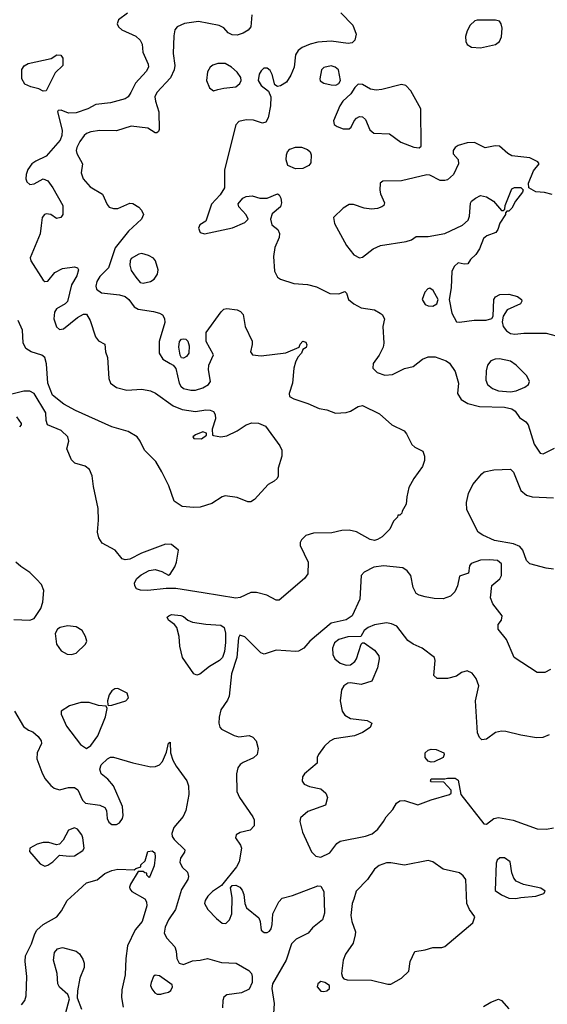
# Model space of a CAD drawing. Extents: x 1173029 to 1307123, y 522559 to 678521.
# Tile 367 of 623: x 1287667 to 1291203, y 560019 to 566622. Entities that reach past the tile are written whole.
import ezdxf

# ---------------------------------------------------------------- set-up
doc = ezdxf.new("R2010")
doc.units = 0

msp = doc.modelspace()

# ---------------------------------------------------------------- linework, layer by layer
at = {"layer": '0CON10XD'}
for points in [[(1288388.8, 566665), (1288328.3, 566621.7), (1288320, 566595), (1288329.2, 566575), (1288352.5, 566555), (1288445, 566512.5), (1288475.6, 566485), (1288487.3, 566457.3), (1288493.3, 566405), (1288527.3, 566325), (1288530.4, 566305), (1288515.5, 566275), (1288443.1, 566196.9), (1288412.5, 566135)], [(1289819.4, 566669.4), (1289898.8, 566585), (1289922, 566525), (1289914, 566485), (1289895, 566467.5), (1289867.6, 566462.4), (1289755, 566478.2), (1289665, 566470.7), (1289612.6, 566457.4), (1289560, 566435), (1289533.3, 566415), (1289515, 566386.2), (1289505.5, 566304.5), (1289485, 566251.2), (1289455, 566204), (1289415, 566178.1), (1289394.4, 566174.4), (1289376, 566185), (1289358.9, 566255), (1289345, 566282), (1289325, 566297.8), (1289303.9, 566296.1), (1289285, 566279.2), (1289272.7, 566257.3), (1289265.4, 566215), (1289285, 566180), (1289333.6, 566143.6), (1289350, 566105), (1289348.9, 566045), (1289332.2, 565965), (1289315.8, 565935), (1289295, 565927.5), (1289235, 565948.5), (1289185, 565949.6), (1289135, 565939.4), (1289115, 565918), (1289040.6, 565615), (1289038.8, 565495), (1289011.7, 565448.3), (1288952.9, 565385), (1288915, 565270), (1288875, 565247.5), (1288866.2, 565225), (1288876.1, 565196.1), (1288905, 565186.2), (1289092.7, 565227.3), (1289177, 565263), (1289197.5, 565285), (1289185, 565312.5), (1289135, 565367.5), (1289131.7, 565388.3), (1289162.5, 565425), (1289185, 565436.2), (1289225, 565440), (1289275.6, 565425.6), (1289325, 565424.2), (1289395, 565453.8), (1289406.8, 565446.8), (1289418.1, 565425), (1289422.5, 565395), (1289415, 565368), (1289360, 565320), (1289347.1, 565285), (1289356.8, 565246.8), (1289396.2, 565215), (1289408.8, 565188.8), (1289405, 565162.5), (1289377.5, 565095), (1289368.5, 565035), (1289374.1, 564935), (1289394.6, 564895), (1289415, 564882.1), (1289505, 564853.5), (1289595, 564846.7), (1289655, 564830.8), (1289745, 564785.5), (1289805, 564784.4), (1289845, 564800), (1289857.7, 564787.7), (1289871.4, 564745), (1289906.3, 564716.3), (1289955, 564689.2), (1290045, 564676.7), (1290083.8, 564655), (1290096.7, 564645), (1290111.2, 564615), (1290100, 564565), (1290107, 564453), (1290102, 564425), (1290076.9, 564373.1), (1290035, 564316.7), (1290034.3, 564285), (1290063.3, 564255), (1290115, 564237.1), (1290165, 564243.3), (1290245, 564282), (1290303, 564297), (1290365.4, 564344.6), (1290405, 564360.5), (1290450.2, 564360.2), (1290525.4, 564335.4), (1290547.8, 564317.8), (1290585, 564263.3), (1290606.7, 564185), (1290600.6, 564115), (1290625.7, 564075), (1290669.2, 564049.2), (1290748.1, 564028.1), (1290915, 564022.7), (1290965, 564012.1), (1290986.3, 563996.3), (1291015.3, 563955.3), (1291058.1, 563925), (1291074.5, 563905), (1291115.5, 563775), (1291155, 563714), (1291175, 563710), (1291251.4, 563748.6)], [(1289222.5, 566655), (1289215.6, 566575), (1289198.2, 566551.8), (1289165, 566531.5), (1289125, 566519.1), (1289091.8, 566521.8), (1289063.3, 566535), (1289035, 566568.8), (1289005, 566584), (1288865, 566610.4), (1288772.6, 566597.4), (1288723.3, 566575), (1288706.2, 566555), (1288700, 566515), (1288695.5, 566395), (1288707.3, 566315), (1288703.1, 566286.9), (1288676.8, 566233.2), (1288586.9, 566135), (1288573.5, 566105), (1288576.5, 566075), (1288600, 566005), (1288602.5, 565885), (1288598.3, 565871.7), (1288587, 565863), (1288575, 565863.3), (1288525.5, 565895.5), (1288415, 565908.2), (1288315, 565877.1), (1288205, 565878.7), (1288145, 565870), (1288115, 565859.1), (1288099.5, 565845), (1288070, 565805), (1288051.2, 565765), (1288046.4, 565745), (1288050.5, 565725), (1288088.6, 565655), (1288080, 565595), (1288092, 565555), (1288140.2, 565500.2), (1288222.6, 565452.6), (1288252.4, 565382.4), (1288267.5, 565365), (1288295, 565355.4), (1288325, 565356.2), (1288405, 565392.5), (1288425, 565390), (1288466.7, 565365), (1288484.1, 565344.1), (1288496, 565315), (1288482.9, 565285), (1288396.4, 565205), (1288306.9, 565093.1), (1288261.9, 564958.1), (1288205, 564899.4), (1288185, 564867.5), (1288176.8, 564835), (1288181.8, 564815), (1288215, 564790.7), (1288335, 564777.3), (1288375, 564765.5), (1288399.5, 564745), (1288435, 564695.6), (1288460.5, 564680.5), (1288564.6, 564664.6), (1288604.4, 564654.4), (1288623.2, 564643.2), (1288638.3, 564618.3), (1288640.5, 564590.5), (1288602.9, 564465), (1288601.9, 564385), (1288625.8, 564345), (1288676.6, 564316.6), (1288695.6, 564305.6), (1288713.4, 564283.4), (1288735.9, 564185), (1288746.8, 564165), (1288765, 564149.3), (1288815, 564137.3), (1288845, 564136.7), (1288895, 564153.1), (1288932.9, 564175), (1288945.6, 564195), (1288932.9, 564275), (1288934.2, 564305), (1288965.8, 564375), (1288916.7, 564465), (1288916.2, 564525), (1289016.3, 564663.7), (1289035, 564680), (1289055, 564685.7), (1289125, 564676.5), (1289145.8, 564665), (1289164.5, 564644.5), (1289178.6, 564565), (1289224.1, 564465.9), (1289225.8, 564444.2), (1289214, 564395), (1289227.5, 564375), (1289285, 564368.6), (1289451.7, 564388.3), (1289540, 564425), (1289546.7, 564445), (1289565, 564466), (1289585, 564460), (1289590.7, 564440.7), (1289586.1, 564423.9), (1289565, 564410), (1289556.7, 564385), (1289531.2, 564358.8), (1289514.3, 564325.7), (1289504.5, 564285.5), (1289495.5, 564184.5), (1289472, 564115), (1289476.2, 564095), (1289505, 564078.6), (1289599.1, 564049.1), (1289675, 564014.5), (1289725.6, 564005.6), (1289784.2, 563984.2), (1289855, 563988.6), (1289885, 563997.5), (1289935, 564028), (1289965, 564034), (1290078.3, 563978.3), (1290160, 563905), (1290244, 563864), (1290260, 563845), (1290295, 563772.9), (1290315, 563755.6), (1290368.3, 563728.3), (1290380.8, 563695), (1290378.9, 563665), (1290366.2, 563625), (1290308.8, 563545), (1290274.7, 563485.3), (1290261.3, 563421.3)], [(1290755, 566434.4), (1290855, 566455.6), (1290882.9, 566475), (1290895, 566507.5), (1290899.2, 566565), (1290893.8, 566593.8), (1290881.7, 566611.7), (1290855, 566620), (1290731.7, 566618.3), (1290716.4, 566613.6), (1290686.7, 566585), (1290665, 566547.5), (1290655, 566510), (1290657.5, 566475), (1290665.8, 566455.8), (1290695, 566437.5), (1290755, 566434.4)], [(1287825, 566142.5), (1287795, 566159.2), (1287741.7, 566171.7), (1287700.6, 566190.6), (1287681.2, 566225), (1287681.2, 566288.8), (1287696.8, 566313.2), (1287725, 566328.6), (1287878.8, 566361.2), (1287916.1, 566386.1), (1287943.6, 566383.6), (1287956.2, 566365), (1287956.2, 566315), (1287904, 566265), (1287845, 566144.3), (1287825, 566142.5)], [(1288965, 566145.7), (1288995, 566153.1), (1289035, 566163.5), (1289115, 566171.4), (1289142.9, 566195), (1289151.9, 566215), (1289148.1, 566235), (1289125, 566270), (1289086, 566305), (1289045, 566327.9), (1288995, 566328.2), (1288961.9, 566318.1), (1288942.9, 566305), (1288926.4, 566273.6), (1288919.1, 566215), (1288938.1, 566165), (1288965, 566145.7)], [(1289785, 566184.2), (1289805, 566193.3), (1289815.9, 566214.1), (1289804, 566285), (1289781.2, 566305), (1289755, 566312.2), (1289705, 566301.2), (1289690, 566285), (1289677.5, 566225), (1289681.3, 566211.3), (1289705, 566195.8), (1289755, 566184.4), (1289785, 566184.2)], [(1288412.5, 566135), (1288395, 566105.8), (1288375, 566092.5), (1288275, 566063.8), (1288177.6, 566052.4), (1288123.8, 566025), (1288045, 565998.2), (1287995, 565994.3), (1287945, 566015.8), (1287925, 566012.5), (1287921.2, 566005), (1287951.5, 565881.5), (1287949.1, 565845), (1287938.4, 565815), (1287844.1, 565705.9), (1287775, 565674.4), (1287747.5, 565655), (1287722.6, 565617.4), (1287710, 565585), (1287707.5, 565555), (1287714.2, 565535), (1287735, 565518), (1287765, 565521.4), (1287825, 565554.4), (1287855, 565540.9), (1287889.3, 565495), (1287957.1, 565375), (1287955.8, 565315), (1287943.3, 565295), (1287915, 565290), (1287875.4, 565315.4), (1287845, 565321.2), (1287832.5, 565315), (1287818.7, 565295), (1287811.8, 565241.8), (1287804.7, 565185), (1287736.5, 565025), (1287742.5, 565005), (1287825, 564874.4), (1287835, 564865.6), (1287855, 564869.4), (1287903.5, 564926.5), (1287955, 564953.6), (1288035.6, 564965.6), (1288055, 564958.8), (1288060.8, 564945), (1288050, 564905), (1288015.5, 564845), (1287987.1, 564732.9), (1287973, 564717), (1287915, 564682.2), (1287899.8, 564660.2), (1287895.4, 564615), (1287913.1, 564563.1), (1287935, 564544.2), (1287961.7, 564548.3), (1288054.3, 564625.7), (1288095, 564646.2), (1288115, 564646.2), (1288138.6, 564605), (1288175.8, 564495), (1288195, 564468.8), (1288237.5, 564445), (1288243.3, 564395), (1288255, 564357.5), (1288263.5, 564215), (1288275.5, 564185), (1288315, 564156.1), (1288385, 564136.9), (1288485, 564145.3), (1288543.9, 564133.9), (1288578, 564118), (1288695, 564032.2), (1288755, 564007.8), (1288845, 563994.2), (1288915, 564005.6), (1288944.2, 564004.2), (1288965.6, 563995.6), (1288978, 563975), (1288980, 563945), (1288957.5, 563875), (1288960, 563835), (1288965, 563832.5), (1289015, 563823.8), (1289055, 563831.2), (1289125.4, 563864.6), (1289185.4, 563904.6), (1289222.6, 563917.4), (1289266.4, 563916.4), (1289315, 563897.1), (1289410, 563765), (1289424.4, 563734.4), (1289424.3, 563695), (1289400, 563615), (1289399.3, 563560.7), (1289392.5, 563545), (1289372.3, 563527.7), (1289333.3, 563505), (1289240, 563405), (1289215, 563389.2), (1289195, 563389.2), (1289125, 563417.1), (1289045, 563428.1), (1289025, 563422.9), (1288955, 563378.1), (1288876.6, 563353.4), (1288835, 563350), (1288755, 563357.1), (1288703, 563393), (1288666.9, 563495), (1288620.5, 563590.5), (1288579.1, 563659.1), (1288504.4, 563734.4), (1288475.5, 563795.5), (1288454.3, 563825), (1288395, 563859.5), (1288285, 563891.2), (1288040.1, 564000.1), (1287963.3, 564043.3), (1287887.9, 564105), (1287856.2, 564185), (1287846.2, 564315), (1287835, 564356), (1287815, 564372.9), (1287744.6, 564394.6), (1287707.9, 564417.9), (1287690, 564455), (1287685, 564540), (1287657.5, 564605)], [(1290345, 565762.5), (1290356.7, 565773.3), (1290356, 566025), (1290289.2, 566145), (1290255, 566180.8), (1290225, 566186.9), (1290095, 566153.5), (1290055, 566149.5), (1290017.2, 566157.2), (1289965, 566188), (1289935, 566188.8), (1289912.5, 566167.5), (1289886.2, 566125), (1289833.3, 566076.7), (1289812.5, 566045), (1289770.8, 565945), (1289775, 565920), (1289795, 565905.8), (1289835, 565890), (1289875, 565891.4), (1289887.7, 565902.3), (1289909.5, 565945), (1289925, 565962.2), (1289945, 565972.1), (1289965, 565971.2), (1289985, 565953.1), (1290014.6, 565884.6), (1290040.7, 565860.7), (1290145.7, 565855.7), (1290220.6, 565800.6), (1290307.7, 565767.7), (1290345, 565762.5)], [(1289515, 565621.4), (1289464.2, 565645), (1289453.2, 565683.2), (1289455.6, 565715), (1289461.9, 565735), (1289478, 565755), (1289515, 565767.3), (1289555, 565766.7), (1289595, 565752.5), (1289614, 565735), (1289620, 565715), (1289617.3, 565662.7), (1289605.6, 565644.4), (1289565, 565624.2), (1289515, 565621.4)], [(1291235, 565448.8), (1291183.6, 565463.6), (1291125, 565466.7), (1291080, 565495), (1291077.5, 565525), (1291110.8, 565609.2), (1291147.5, 565655), (1291138.3, 565668.3), (1291085, 565696), (1290965, 565708.9), (1290937.5, 565725), (1290883.4, 565773.4), (1290853, 565777), (1290786.1, 565763.9), (1290715, 565798), (1290665, 565795.8), (1290605, 565777.5), (1290586.2, 565765), (1290572, 565745), (1290573, 565723), (1290606, 565685), (1290607.5, 565655), (1290574.3, 565585), (1290535, 565548.9), (1290515, 565542.7), (1290485, 565543.8), (1290415, 565580), (1290395, 565582.5), (1290225, 565542.3), (1290101.7, 565538.3), (1290082.5, 565525), (1290079.5, 565479.5), (1290084, 565455), (1290112, 565395), (1290106.2, 565375), (1290095, 565367.5), (1290065, 565356.7), (1290025, 565351.9), (1289975, 565357.5), (1289905, 565382.9), (1289875, 565383.1), (1289835, 565358.1), (1289770, 565295), (1289777.5, 565255), (1289856.8, 565106.8), (1289906, 565045), (1289945, 565025.7), (1289965, 565028.6), (1290035, 565085.6), (1290085, 565108.8), (1290256.2, 565133.8), (1290293.4, 565146.6), (1290325, 565168.8), (1290405, 565167.3), (1290515, 565188.8), (1290635.4, 565244.6), (1290672.4, 565277.6), (1290681.9, 565305), (1290687.6, 565392.4), (1290695, 565406), (1290721.2, 565425), (1290755, 565442.5), (1290795, 565434.4), (1290841.4, 565405), (1290895, 565342.5), (1290907.5, 565342.5), (1290917.5, 565352.5), (1290920, 565375), (1290965, 565487.5), (1290983.9, 565496.1), (1291025, 565497.5), (1291041.7, 565481.7), (1291036.7, 565465), (1290988.8, 565405), (1290965, 565357.5), (1290945, 565337.5), (1290932.5, 565337.5), (1290922.5, 565327.5), (1290922.5, 565315), (1290885, 565257.5), (1290871.2, 565215), (1290856.7, 565195), (1290796.4, 565173.6), (1290776.1, 565153.9), (1290749.2, 565085), (1290723.4, 565046.6), (1290687.5, 565015), (1290670, 564985), (1290646.7, 564983.3), (1290605, 564992), (1290580.2, 564969.8), (1290563.3, 564935), (1290558.9, 564825), (1290544, 564745), (1290564, 564655), (1290595, 564596.7), (1290613.6, 564593.6), (1290713, 564607), (1290792.3, 564607.7), (1290830.7, 564619.3), (1290840, 564635), (1290844.2, 564745), (1290855.8, 564764.2), (1290885, 564778.8), (1290945, 564782.5), (1291003.3, 564765), (1291028.8, 564745), (1291032, 564735), (1291024.2, 564715.8), (1290934.2, 564675.8), (1290905.9, 564634.1), (1290900, 564595), (1290908, 564565), (1290930, 564535), (1290955, 564518.6), (1290985, 564513.1), (1291045, 564520), (1291195, 564520), (1291262.3, 564502.3)], [(1288495, 564854.5), (1288542.8, 564867.2), (1288568.6, 564881.4), (1288590.6, 564915), (1288594.4, 564945), (1288576.9, 565005), (1288563, 565023), (1288530.5, 565040.5), (1288485, 565054.6), (1288465, 565050), (1288415, 565020), (1288406.9, 565005), (1288405.5, 564975.5), (1288415, 564940), (1288444.8, 564894.8), (1288475, 564860.5), (1288495, 564854.5)], [(1290435, 564702), (1290462.7, 564717.3), (1290472, 564745), (1290438.8, 564805), (1290415, 564822.5), (1290402.3, 564817.7), (1290382.5, 564795), (1290364.3, 564745), (1290385, 564712.9), (1290405, 564702.9), (1290435, 564702)], [(1288765, 564353.3), (1288752.5, 564355), (1288742.3, 564372.3), (1288733.1, 564425), (1288739.2, 564465), (1288751.3, 564478.7), (1288765, 564482.5), (1288779.7, 564479.7), (1288795, 564466.7), (1288803.8, 564435), (1288800, 564385), (1288785.9, 564364.1), (1288765, 564353.3)], [(1290955, 564125.3), (1290995, 564133.1), (1291052.9, 564157.1), (1291077.8, 564175), (1291084.3, 564195.7), (1291064.6, 564234.6), (1290994.7, 564304.7), (1290955, 564331.1), (1290882.4, 564347.6), (1290854.4, 564345.6), (1290825, 564334), (1290802.9, 564305), (1290792.8, 564267.2), (1290790.5, 564205), (1290801.1, 564175), (1290835, 564149.6), (1290875, 564133.1), (1290955, 564125.3)], [(1290261.3, 563421.3), (1290257.5, 563372.5), (1290230, 563325), (1290228.3, 563311.7), (1290215, 563300), (1290201.7, 563298.3), (1290200, 563285), (1290171.7, 563258.3), (1290147.5, 563205), (1290095.5, 563154.5), (1290065, 563135.7), (1290045, 563130), (1290015, 563135.7), (1289925, 563187.5), (1289875, 563198.9), (1289825, 563196.7), (1289759.1, 563180.9), (1289635, 563177.5), (1289585, 563163.3), (1289555.9, 563134.1), (1289546.2, 563115), (1289546, 563095), (1289599.2, 562985), (1289598, 562905), (1289575, 562874), (1289405, 562730), (1289385, 562730), (1289323.2, 562763.2), (1289255, 562781.2), (1289215, 562780), (1289145, 562747.1), (1289115, 562741.9), (1288897.4, 562777.4), (1288712.7, 562807.3), (1288647.7, 562807.7), (1288525, 562793.1), (1288475.7, 562795.7), (1288450, 562805), (1288438.8, 562825), (1288436.7, 562845), (1288453.3, 562875), (1288481.2, 562898.8), (1288535, 562928), (1288575, 562934.2), (1288620.8, 562920.8), (1288665, 562897.5), (1288675, 562902.5), (1288706.8, 562953.2), (1288718, 562985), (1288731.2, 563065), (1288685, 563102.5), (1288645, 563105.6), (1288483.3, 563045), (1288405, 563003.8), (1288375, 563000), (1288355, 563006.2), (1288306.2, 563065), (1288220.9, 563110.9), (1288197, 563147), (1288188.1, 563185), (1288194.5, 563265), (1288192.5, 563345), (1288161.3, 563491.3), (1288152.8, 563562.8), (1288135.6, 563605.6), (1288105, 563628), (1288037.3, 563647.3), (1288015, 563670), (1287983.8, 563745), (1287996.7, 563795), (1287990, 563825), (1287945, 563866.2), (1287853.3, 563905), (1287844.3, 563934.3), (1287842.5, 563985), (1287764.4, 564114.4), (1287735, 564130), (1287695, 564130), (1287605, 564108.1)], [(1287645, 563959.2), (1287676.9, 563915), (1287676.9, 563905), (1287665, 563892.2)], [(1288885, 563812), (1288920, 563835), (1288918.3, 563848.3), (1288895, 563857.5), (1288845, 563838.8), (1288827.5, 563825), (1288835, 563814), (1288885, 563812)], [(1291245, 562936.2), (1291195, 562942.9), (1291085, 562972.2), (1291062.9, 562995), (1291039.2, 563065), (1291019.1, 563089.1), (1290976.2, 563106.2), (1290848.9, 563128.9), (1290770, 563165), (1290740, 563185), (1290663.9, 563336.1), (1290660.8, 563385), (1290674.5, 563445.5), (1290704.2, 563505), (1290763, 563577), (1290780.3, 563589.7), (1290845, 563604), (1290955, 563608.8), (1290976.8, 563586.8), (1291025.5, 563465.5), (1291063.6, 563433.6), (1291101.7, 563421.7), (1291245, 563415.8)], [(1287628.6, 562598.6), (1287735, 562594), (1287763.9, 562606.1), (1287807.8, 562672.2), (1287821.5, 562715), (1287829.1, 562795), (1287813.1, 562833.1), (1287780.9, 562870.9), (1287734.6, 562914.6), (1287674.3, 562955), (1287642.2, 562985)], [(1290895, 562973.3), (1290868.8, 562995), (1290815, 562999.1), (1290755, 562997.5), (1290692.5, 562975), (1290680.7, 562959.3), (1290675, 562910), (1290615, 562890), (1290600, 562825), (1290582, 562785), (1290554.4, 562755.6), (1290505, 562737.1), (1290445, 562739.5), (1290385, 562750.4), (1290345, 562762.1), (1290325, 562774.5), (1290303.1, 562813.1), (1290287.5, 562895), (1290263.8, 562925), (1290235, 562945.3), (1290105, 562959.5), (1290039.8, 562950.2), (1289975, 562916.7), (1289955.7, 562895), (1289945.8, 562735), (1289894.5, 562625), (1289855, 562596.7), (1289755, 562573.8), (1289656.8, 562493.2), (1289611.9, 562455), (1289571.7, 562408.3), (1289535, 562388), (1289515, 562384.3), (1289385, 562393.6), (1289305, 562366.2), (1289282.5, 562375), (1289175, 562482.5), (1289143.3, 562495), (1289134.5, 562475.5), (1289122.5, 562345), (1289087.4, 562235), (1289070.4, 562085), (1289060.6, 562059.4), (1289015.3, 561994.7), (1289002.9, 561945), (1289001.5, 561905), (1289008.3, 561878.3), (1289019.2, 561865), (1289105, 561820.9), (1289135, 561813.5), (1289205, 561822.5), (1289230.5, 561810.5), (1289251.5, 561785), (1289264.6, 561734.6), (1289259.6, 561695), (1289235, 561671.8), (1289165, 561641.5), (1289145, 561626.9), (1289129.4, 561605), (1289120, 561565), (1289122.2, 561445), (1289140, 561405), (1289229.4, 561275), (1289238.6, 561255), (1289238, 561215), (1289212.7, 561187.3), (1289145, 561170.8), (1289118.8, 561155), (1289113.8, 561135), (1289147, 561087), (1289154, 561065), (1289138, 560975), (1289119.1, 560940.9), (1289018.8, 560815), (1288958.8, 560775), (1288927.5, 560745), (1288910, 560715), (1288905.6, 560695), (1288926.9, 560655), (1288985.7, 560595), (1289025, 560562.5), (1289049.2, 560560.8), (1289072.2, 560585), (1289088.5, 560625), (1289091.9, 560735), (1289080.7, 560799.3), (1289090, 560815), (1289115, 560818.8), (1289143.3, 560805), (1289158, 560785), (1289169.2, 560755), (1289175.7, 560695), (1289187.5, 560665), (1289268.6, 560598.6), (1289278.8, 560575), (1289286.2, 560515), (1289305, 560499.2), (1289325, 560499.2), (1289341.2, 560508.8), (1289352, 560525), (1289360, 560555), (1289364, 560625), (1289403, 560707), (1289425, 560731.2), (1289495, 560748), (1289665, 560814), (1289685, 560811.2), (1289705.7, 560775), (1289710.3, 560629.7), (1289695.6, 560585), (1289628.6, 560531.4), (1289600, 560495), (1289518.8, 560455), (1289488, 560425), (1289452.5, 560315), (1289361.2, 560155), (1289357.6, 560125), (1289373.3, 560025), (1289362.2, 559855)], [(1291225, 562263.3), (1291185.5, 562244.5), (1291134.5, 562244.5), (1290980, 562345), (1290928.6, 562465), (1290874.3, 562535), (1290874, 562565), (1290896.2, 562595), (1290900.8, 562625), (1290838, 562705), (1290822.5, 562745), (1290832.1, 562827.9), (1290885, 562872.5), (1290895.4, 562894.6), (1290895, 562973.3)], [(1288855, 562225.7), (1288835, 562235.7), (1288758.5, 562345), (1288741.1, 562421.1), (1288735.5, 562485.5), (1288720, 562545), (1288705.7, 562565.7), (1288664, 562595), (1288656.2, 562615), (1288666.2, 562625), (1288685, 562631.9), (1288746.6, 562626.6), (1288765, 562619.2), (1288794.5, 562594.5), (1288825, 562582.5), (1288915, 562567.5), (1289015, 562560.9), (1289038.5, 562545), (1289046.8, 562506.8), (1289046.5, 562445), (1289039.4, 562385), (1289025.4, 562345), (1289005.6, 562325), (1288940, 562285), (1288875, 562233.1), (1288855, 562225.7)], [(1291215, 561825.8), (1291172.9, 561807.1), (1291130, 561805), (1291025, 561823.1), (1290925, 561848.5), (1290895, 561850), (1290855, 561840.6), (1290795, 561795.8), (1290763, 561793), (1290747.3, 561807.3), (1290735, 561840), (1290720.9, 562055), (1290744.2, 562155), (1290725, 562203.3), (1290698.7, 562238.7), (1290665, 562256), (1290627.5, 562245), (1290595, 562220), (1290535, 562203.8), (1290464.1, 562204.1), (1290442.5, 562225), (1290452, 562325), (1290446, 562345), (1290365, 562407.9), (1290304.2, 562435), (1290269.2, 562459.2), (1290195, 562554.2), (1290159.6, 562569.6), (1290125, 562576.2), (1290045, 562562.8), (1290002.5, 562545), (1289975.8, 562525), (1289953.6, 562486.4), (1289865, 562483.4), (1289804.8, 562465.2), (1289777.6, 562442.4), (1289763.3, 562406.7), (1289765.5, 562365), (1289779.5, 562335), (1289815, 562307.7), (1289855, 562293.1), (1289885, 562295.5), (1289912.9, 562317.1), (1289924.7, 562335.3), (1289956.2, 562433.8), (1289965, 562442.5), (1289975, 562443.3), (1290045, 562394), (1290074.2, 562355), (1290076.9, 562335), (1290064.2, 562275), (1290026.7, 562185), (1289955, 562162.5), (1289885, 562174.2), (1289865, 562172), (1289840, 562155), (1289822.8, 562127.2), (1289814.7, 562054.7), (1289827.7, 561985), (1289845, 561957.8), (1289885, 561934.5), (1289995, 561922), (1290026.7, 561905), (1290015.8, 561874.2), (1289965, 561842), (1289910.9, 561819.1), (1289775, 561798.5), (1289745, 561783.5), (1289709.9, 561750.1), (1289670, 561695), (1289660, 561675), (1289660, 561635), (1289576.7, 561565), (1289563.3, 561545), (1289560, 561515), (1289572.5, 561495), (1289608.8, 561478.8), (1289685, 561463.3), (1289718.6, 561435), (1289729.2, 561405), (1289716, 561354), (1289597.5, 561312.5), (1289550, 561270), (1289544.2, 561245), (1289562.6, 561172.6), (1289622.2, 561042.2), (1289652.5, 561012.5), (1289685, 561005.5), (1289745, 561035.6), (1289792.8, 561097.2), (1289815, 561111.9), (1289983.8, 561146.2), (1290028.3, 561161.7), (1290067.1, 561192.9), (1290104, 561244), (1290123, 561277), (1290167.8, 561325), (1290193.1, 561366.9), (1290215, 561383.1), (1290245, 561386.5), (1290335, 561355.8), (1290425, 561390.8), (1290547.5, 561425), (1290557.5, 561435), (1290557.5, 561455), (1290508.3, 561508.3), (1290425, 561510), (1290420, 561515), (1290425, 561530), (1290515, 561530), (1290535, 561536.2), (1290585, 561536.2), (1290605, 561522.5), (1290623.8, 561425), (1290778.3, 561228.3), (1290795, 561227.5), (1290845, 561264), (1290875, 561271.4), (1290975, 561254.4), (1291135, 561196.5), (1291196.8, 561193.2), (1291245, 561202)], [(1288015, 562364.2), (1288045, 562374.3), (1288108.8, 562435), (1288116.2, 562455), (1288108, 562485), (1288085, 562526.2), (1288045, 562550), (1287986.8, 562556.8), (1287937.5, 562545), (1287920, 562535), (1287904.1, 562505.9), (1287914.4, 562434.4), (1287945, 562390), (1287985, 562368), (1288015, 562364.2)], [(1288262.5, 562022.5), (1288285, 562024.2), (1288378.8, 562055), (1288396, 562075), (1288386.7, 562105), (1288325, 562136.2), (1288305, 562133.8), (1288285, 562121.2), (1288265.8, 562095), (1288256, 562055), (1288257.5, 562027.5), (1288262.5, 562022.5)], [(1288115, 561734.6), (1288145, 561753.8), (1288190.5, 561819.5), (1288242.4, 561947.6), (1288253.3, 562003.3), (1288247.5, 562017.5), (1288195, 562023.5), (1288133.4, 562043.4), (1288076.9, 562043.1), (1288000.2, 562019.8), (1287945.7, 561985), (1287945.6, 561965), (1287981.5, 561885), (1288075, 561761.8), (1288115, 561734.6)], [(1287632.5, 561985), (1287691.7, 561881.7), (1287726.9, 561856.9), (1287756, 561845), (1287790, 561815), (1287810.8, 561785), (1287812.3, 561767.7), (1287784, 561705), (1287782, 561665), (1287815.5, 561575.5), (1287835, 561532), (1287875.6, 561485.6), (1287899.1, 561469.1), (1287935, 561457.5), (1287995, 561473.5), (1288035, 561472.9), (1288056.4, 561456.4), (1288087.5, 561387.5), (1288108.3, 561368.3), (1288205, 561353.3), (1288237.5, 561337.5), (1288248.3, 561318.3), (1288254.3, 561265), (1288265, 561241.2), (1288285, 561224), (1288315, 561224), (1288335, 561236.2), (1288356, 561265), (1288360, 561285), (1288356, 561345), (1288296.2, 561485), (1288258.3, 561528.3), (1288213.8, 561565), (1288204.2, 561595), (1288212.5, 561625), (1288255, 561665.8), (1288275, 561675.7), (1288295, 561677.1), (1288425, 561638.8), (1288545, 561611.9), (1288577.4, 561612.6), (1288605, 561625.7), (1288623.8, 561646.2), (1288651.4, 561708.6), (1288665, 561770), (1288675, 561777.5), (1288676.4, 561773.6), (1288678.1, 561705), (1288693.5, 561655), (1288714.7, 561614.7), (1288787.8, 561517.8), (1288798.9, 561485), (1288800.9, 561425), (1288781.3, 561318.7), (1288761.6, 561278.4), (1288700.5, 561205), (1288686.4, 561165), (1288689.2, 561145), (1288701.5, 561125), (1288774, 561055), (1288771.2, 561038.8), (1288745, 560998.8), (1288741.4, 560971.4), (1288755, 560939.2), (1288790.8, 560905), (1288799.4, 560875), (1288794.4, 560855), (1288751.8, 560788.2), (1288711.8, 560655), (1288665.5, 560585), (1288641.1, 560535), (1288635.5, 560495.5), (1288652.4, 560462.4), (1288706.2, 560405), (1288716.2, 560375), (1288720, 560325), (1288736.7, 560295), (1288765, 560286.2), (1288825, 560310.8), (1288875.5, 560314.5), (1288925, 560325.6), (1289018.7, 560298.7), (1289117.5, 560295), (1289202, 560245), (1289220, 560225), (1289225.6, 560205), (1289224.4, 560165), (1289205, 560119.2), (1289153.6, 560096.4), (1289055, 560082), (1289035, 560066.2), (1289027.5, 560045), (1289027.1, 559995)], [(1290425, 561642.5), (1290405, 561650), (1290384.7, 561674.7), (1290384.5, 561705), (1290405, 561722.7), (1290425, 561728.8), (1290457.5, 561727.5), (1290508.8, 561705), (1290512, 561695), (1290503.8, 561675), (1290445, 561644), (1290425, 561642.5)], [(1287835, 560945.8), (1287855, 560951.9), (1287890, 560975), (1287935, 561020), (1288001.7, 561011.7), (1288035, 561014.5), (1288090.2, 561049.8), (1288100, 561065), (1288091.4, 561135), (1288084.3, 561155), (1288055, 561194), (1288035, 561201.4), (1287995, 561185.8), (1287959.4, 561120.6), (1287935, 561092), (1287915, 561087.5), (1287863.3, 561103.3), (1287825, 561104), (1287785, 561092.9), (1287736.2, 561065), (1287732.7, 561042.7), (1287805, 560960), (1287835, 560945.8)], [(1287678.9, 560015), (1287702.1, 560045), (1287711.5, 560075), (1287714.7, 560205), (1287703.3, 560305), (1287706, 560344), (1287745.5, 560425), (1287767.6, 560492.4), (1287782.2, 560515), (1287825, 560554.5), (1287915.8, 560605), (1287947.5, 560645), (1287984.5, 560715.5), (1288058, 560782), (1288115, 560834.4), (1288185.6, 560854.4), (1288238.8, 560895), (1288284.5, 560915.5), (1288325, 560925.7), (1288435, 560920), (1288445, 560930), (1288478.3, 560941.7), (1288480, 560955), (1288508.3, 560981.7), (1288527, 561043), (1288555, 561048), (1288573.3, 561035), (1288575.9, 561005.9), (1288567.7, 560947.7), (1288540, 560875), (1288535, 560870), (1288520, 560885), (1288518.3, 560898.3), (1288505, 560900), (1288495, 560910), (1288461.7, 560908.3), (1288410, 560825), (1288403.8, 560805), (1288405, 560792.5), (1288418, 560775), (1288506.2, 560725), (1288516.8, 560706.8), (1288519.1, 560679.1), (1288487.7, 560575), (1288440.8, 560519.2), (1288389.4, 560410.6), (1288378.2, 560325), (1288374.6, 560215.4), (1288351.8, 560115), (1288350.5, 560065), (1288360.3, 560000.3)], [(1290135, 560152.9), (1290155, 560154.3), (1290225.6, 560194.4), (1290275, 560240), (1290283.3, 560305), (1290315, 560372.5), (1290385, 560383.3), (1290435, 560398.8), (1290495, 560400), (1290515, 560406), (1290703.3, 560565), (1290716.2, 560605), (1290682, 560655), (1290664, 560695), (1290655.8, 560855), (1290639.4, 560879.4), (1290615, 560900), (1290504.5, 560924.5), (1290435, 560974.3), (1290405, 560983.3), (1290245, 560951.1), (1290155, 560968.1), (1290125, 560967.1), (1290075, 560948.6), (1290045.8, 560925), (1289997.8, 560855), (1289922.9, 560777.1), (1289905.5, 560724.5), (1289895.6, 560695), (1289885.6, 560615), (1289892.5, 560575), (1289916.9, 560505), (1289915.7, 560485), (1289901.7, 560428.3), (1289850.6, 560355), (1289834.6, 560315.4), (1289824, 560225), (1289830.5, 560200.5), (1289839.3, 560189.3), (1289861.7, 560181.7), (1290025, 560181.1), (1290135, 560152.9)], [(1290992.7, 560727.3), (1291025, 560734.2), (1291125.6, 560744.4), (1291178.6, 560761.4), (1291187.7, 560777.7), (1291158.3, 560798.3), (1291042.1, 560822.1), (1290994.4, 560844.4), (1290978.8, 560865), (1290965, 560900), (1290953.3, 560975), (1290915, 561000), (1290885, 561000.8), (1290867.1, 560985), (1290859.5, 560965), (1290852.3, 560782.3), (1290895, 560752), (1290945, 560730.8), (1290992.7, 560727.3)], [(1287973.5, 559955), (1288000, 560055), (1287990, 560085), (1287933.7, 560133.7), (1287922.5, 560155), (1287919.2, 560225), (1287893.1, 560315), (1287901.4, 560365), (1287919.7, 560390.3), (1287955, 560399.2), (1288045, 560375.6), (1288067.8, 560357.8), (1288090.3, 560320.3), (1288100, 560295), (1288098.8, 560265), (1288070.8, 560195), (1288055, 560110), (1288053, 560063), (1288081.4, 559985)], [(1288613.9, 560086.1), (1288635, 560093.3), (1288665, 560100), (1288679.5, 560110.5), (1288691.2, 560135), (1288689.2, 560149.2), (1288605, 560210), (1288575, 560213.3), (1288564, 560205), (1288548.1, 560165), (1288544.4, 560145), (1288552.1, 560122.1), (1288573.8, 560095), (1288587.7, 560087.7), (1288613.9, 560086.1)], [(1289705, 560103.8), (1289725, 560110), (1289742.5, 560125), (1289742.5, 560145), (1289712.5, 560165), (1289685, 560172), (1289665, 560156.7), (1289661.4, 560135), (1289685, 560106.2), (1289705, 560103.8)], [(1290775.8, 560004.2), (1290825, 560032), (1290875, 560052), (1290895, 560044), (1290945, 559988.8)]]:
    msp.add_lwpolyline(points, dxfattribs=at)

doc.saveas('drawing.dxf')
